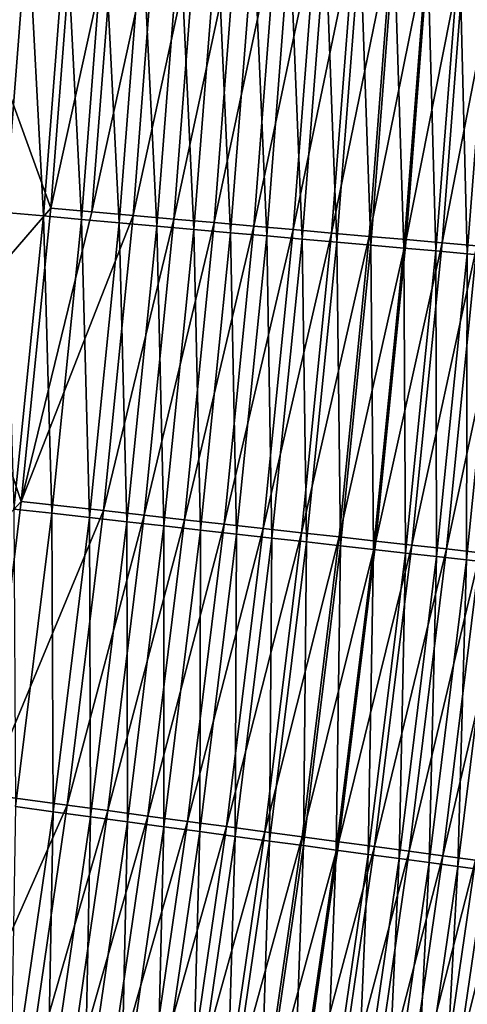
# Model space of a CAD drawing. Header units: metres. Extents: x 0 to 1400, y -1400 to 0.
# Tile 275 of 366: x 1234 to 1252, y -598 to -557. Entities that reach past the tile are written whole.
import ezdxf

# ---------------------------------------------------------------- set-up
doc = ezdxf.new("R2010")
doc.units = ezdxf.units.M

msp = doc.modelspace()

# ---------------------------------------------------------------- linework, layer by layer
at = {"layer": 'None'}
for points in [[(1232.203735, -556.849731, -503.477753), (1232.973145, -544.664795, -503.477753), (1235.947021, -552.230225, -503.316589)], [(1232.209473, -556.840393, -500.477753), (1234.044312, -552.459351, -500.441071), (1232.975708, -544.660522, -500.477753)], [(1232.203735, -556.849731, -503.477753), (1235.947021, -552.230225, -503.316589), (1234.99707, -564.553406, -503.31662)], [(1233.09021, -564.736328, -500.441071), (1234.044312, -552.459351, -500.441071), (1232.209473, -556.840393, -500.477753)], [(1234.689209, -564.878906, -500.329926), (1234.044312, -552.459351, -500.441071), (1233.09021, -564.736328, -500.441071)], [(1234.689209, -564.878906, -500.329926), (1235.64624, -552.564209, -500.329926), (1234.044312, -552.459351, -500.441071)], [(1236.284058, -565.021179, -500.144897), (1235.64624, -552.564209, -500.329926), (1234.689209, -564.878906, -500.329926)], [(1234.99707, -564.553406, -503.31662), (1235.947021, -552.230225, -503.316589), (1237.681763, -552.342346, -503.115417)], [(1234.99707, -564.553406, -503.31662), (1237.681763, -552.342346, -503.115417), (1236.728394, -564.706299, -503.115479)], [(1235.64624, -552.564209, -500.329926), (1236.284058, -565.021179, -500.144897), (1237.244263, -552.668762, -500.144928)], [(1236.728394, -564.706299, -503.115479), (1237.681763, -552.342346, -503.115417), (1239.407715, -552.453857, -502.834778)], [(1236.728394, -564.706299, -503.115479), (1239.407715, -552.453857, -502.834778), (1238.45105, -564.858398, -502.834839)], [(1238.45105, -564.858398, -502.834839), (1239.407715, -552.453857, -502.834778), (1241.120483, -552.564514, -502.475311)], [(1238.45105, -564.858398, -502.834839), (1241.120483, -552.564514, -502.475311), (1240.160645, -565.009338, -502.475372)], [(1240.160645, -565.009338, -502.475372), (1241.120483, -552.564514, -502.475311), (1242.815918, -552.674072, -502.037659)], [(1237.244263, -552.668762, -500.144928), (1236.284058, -565.021179, -500.144897), (1237.87085, -565.162659, -499.886658)], [(1237.87085, -565.162659, -499.886658), (1238.834106, -552.772827, -499.886658), (1237.244263, -552.668762, -500.144928)], [(1239.445557, -565.303101, -499.555786), (1238.834106, -552.772827, -499.886658), (1237.87085, -565.162659, -499.886658)], [(1239.445557, -565.303101, -499.555786), (1240.411987, -552.876099, -499.555817), (1238.834106, -552.772827, -499.886658)], [(1241.004272, -565.442078, -499.152893), (1240.411987, -552.876099, -499.555817), (1239.445557, -565.303101, -499.555786)], [(1240.160645, -565.009338, -502.475372), (1242.815918, -552.674072, -502.037659), (1241.852783, -565.158752, -502.037781)], [(1241.004272, -565.442078, -499.152893), (1241.973755, -552.978333, -499.152924), (1240.411987, -552.876099, -499.555817)], [(1242.542969, -565.579346, -498.678619), (1241.973755, -552.978333, -499.152924), (1241.004272, -565.442078, -499.152893)], [(1241.852783, -565.158752, -502.037781), (1242.815918, -552.674072, -502.037659), (1244.489624, -552.782166, -501.522552)], [(1241.852783, -565.158752, -502.037781), (1244.489624, -552.782166, -501.522552), (1243.523315, -565.306213, -501.522675)], [(1242.542969, -565.579346, -498.678619), (1243.515503, -553.079224, -498.67865), (1241.973755, -552.978333, -499.152924)], [(1243.523315, -565.306213, -501.522675), (1244.489624, -552.782166, -501.522552), (1246.137207, -552.888672, -500.930634)], [(1246.137207, -552.888672, -500.930634), (1245.167725, -565.451416, -500.930756), (1243.523315, -565.306213, -501.522675)], [(1247.754517, -552.993164, -500.262787), (1245.167725, -565.451416, -500.930756), (1246.137207, -552.888672, -500.930634)], [(1244.057739, -565.714417, -498.133575), (1243.515503, -553.079224, -498.67865), (1242.542969, -565.579346, -498.678619)], [(1244.057739, -565.714417, -498.133575), (1245.033203, -553.178589, -498.133606), (1243.515503, -553.079224, -498.67865)], [(1245.5448, -565.847046, -497.518585), (1245.033203, -553.178589, -498.133606), (1244.057739, -565.714417, -498.133575)], [(1245.5448, -565.847046, -497.518585), (1246.523071, -553.276123, -497.518585), (1245.033203, -553.178589, -498.133606)], [(1247.754517, -552.993164, -500.262787), (1246.781982, -565.593994, -500.262939), (1245.167725, -565.451416, -500.930756)], [(1247.000977, -565.976929, -496.835236), (1246.523071, -553.276123, -497.518585), (1245.5448, -565.847046, -497.518585)], [(1247.000977, -565.976929, -496.835236), (1247.982178, -553.371643, -496.835266), (1246.523071, -553.276123, -497.518585)], [(1249.338501, -553.09552, -499.520782), (1246.781982, -565.593994, -500.262939), (1247.754517, -552.993164, -500.262787)], [(1249.338501, -553.09552, -499.520782), (1248.362793, -565.733582, -499.520935), (1246.781982, -565.593994, -500.262939)], [(1247.000977, -565.976929, -496.835236), (1248.423828, -566.103821, -496.085449), (1247.982178, -553.371643, -496.835266)], [(1248.423828, -566.103821, -496.085449), (1249.407715, -553.464966, -496.08548), (1247.982178, -553.371643, -496.835266)], [(1250.885986, -553.195557, -498.706665), (1248.362793, -565.733582, -499.520935), (1249.338501, -553.09552, -499.520782)], [(1250.885986, -553.195557, -498.706665), (1249.907349, -565.869995, -498.706818), (1248.362793, -565.733582, -499.520935)], [(1252.394043, -553.292969, -497.822388), (1249.907349, -565.869995, -498.706818), (1250.885986, -553.195557, -498.706665)], [(1249.907349, -565.869995, -498.706818), (1252.394043, -553.292969, -497.822388), (1251.412598, -566.00293, -497.822571)], [(1251.412598, -566.00293, -497.822571), (1252.394043, -553.292969, -497.822388), (1253.859619, -553.387695, -496.870026)], [(1253.859619, -553.387695, -496.870026), (1252.875366, -566.13208, -496.870209), (1251.412598, -566.00293, -497.822571)], [(1249.810303, -566.227478, -495.271057), (1249.407715, -553.464966, -496.08548), (1248.423828, -566.103821, -496.085449)], [(1249.810303, -566.227478, -495.271057), (1250.796997, -553.555908, -495.271057), (1249.407715, -553.464966, -496.08548)], [(1251.157837, -566.347717, -494.39386), (1250.796997, -553.555908, -495.271057), (1249.810303, -566.227478, -495.271057)], [(1251.157837, -566.347717, -494.39386), (1252.147095, -553.644287, -494.39389), (1250.796997, -553.555908, -495.271057)], [(1252.463501, -566.464172, -493.45578), (1252.147095, -553.644287, -494.39389), (1251.157837, -566.347717, -494.39386)], [(1252.463501, -566.464172, -493.45578), (1253.455444, -553.72998, -493.45578), (1252.147095, -553.644287, -494.39389)], [(1253.724731, -566.57666, -492.458649), (1253.455444, -553.72998, -493.45578), (1252.463501, -566.464172, -493.45578)], [(1231.14978, -569.012939, -503.477753), (1232.203735, -556.849731, -503.477753), (1234.99707, -564.553406, -503.31662)], [(1231.14978, -569.012939, -503.477753), (1234.99707, -564.553406, -503.31662), (1233.764282, -576.862427, -503.31662)], [(1233.764282, -576.862427, -503.31662), (1234.99707, -564.553406, -503.31662), (1236.728394, -564.706299, -503.115479)], [(1233.449707, -577.17865, -500.329895), (1234.689209, -564.878906, -500.329926), (1233.09021, -564.736328, -500.441071)], [(1235.040649, -577.357666, -500.144867), (1234.689209, -564.878906, -500.329926), (1233.449707, -577.17865, -500.329895)], [(1233.764282, -576.862427, -503.31662), (1236.728394, -564.706299, -503.115479), (1238.45105, -564.858398, -502.834839)], [(1233.764282, -576.862427, -503.31662), (1238.45105, -564.858398, -502.834839), (1237.210083, -577.246948, -502.834869)], [(1235.040649, -577.357666, -500.144867), (1236.284058, -565.021179, -500.144897), (1234.689209, -564.878906, -500.329926)], [(1237.210083, -577.246948, -502.834869), (1238.45105, -564.858398, -502.834839), (1240.160645, -565.009338, -502.475372)], [(1236.623535, -577.535767, -499.886597), (1236.284058, -565.021179, -500.144897), (1235.040649, -577.357666, -500.144867)], [(1236.284058, -565.021179, -500.144897), (1236.623535, -577.535767, -499.886597), (1237.87085, -565.162659, -499.886658)], [(1237.87085, -565.162659, -499.886658), (1236.623535, -577.535767, -499.886597), (1238.194458, -577.712524, -499.555695)], [(1237.210083, -577.246948, -502.834869), (1240.160645, -565.009338, -502.475372), (1238.915527, -577.437317, -502.475403)], [(1238.194458, -577.712524, -499.555695), (1239.445557, -565.303101, -499.555786), (1237.87085, -565.162659, -499.886658)], [(1239.74939, -577.887512, -499.152802), (1239.445557, -565.303101, -499.555786), (1238.194458, -577.712524, -499.555695)], [(1238.915527, -577.437317, -502.475403), (1240.160645, -565.009338, -502.475372), (1241.852783, -565.158752, -502.037781)], [(1238.915527, -577.437317, -502.475403), (1241.852783, -565.158752, -502.037781), (1240.603638, -577.625671, -502.037781)], [(1239.74939, -577.887512, -499.152802), (1241.004272, -565.442078, -499.152893), (1239.445557, -565.303101, -499.555786)], [(1240.603638, -577.625671, -502.037781), (1241.852783, -565.158752, -502.037781), (1243.523315, -565.306213, -501.522675)], [(1243.523315, -565.306213, -501.522675), (1242.27002, -577.811646, -501.522675), (1240.603638, -577.625671, -502.037781)], [(1245.167725, -565.451416, -500.930756), (1242.27002, -577.811646, -501.522675), (1243.523315, -565.306213, -501.522675)], [(1241.284424, -578.060242, -498.678497), (1241.004272, -565.442078, -499.152893), (1239.74939, -577.887512, -499.152802)], [(1241.284424, -578.060242, -498.678497), (1242.542969, -565.579346, -498.678619), (1241.004272, -565.442078, -499.152893)], [(1242.79541, -578.230286, -498.133392), (1242.542969, -565.579346, -498.678619), (1241.284424, -578.060242, -498.678497)], [(1245.167725, -565.451416, -500.930756), (1243.9104, -577.994751, -500.930725), (1242.27002, -577.811646, -501.522675)], [(1242.79541, -578.230286, -498.133392), (1244.057739, -565.714417, -498.133575), (1242.542969, -565.579346, -498.678619)], [(1244.278809, -578.397217, -497.518372), (1244.057739, -565.714417, -498.133575), (1242.79541, -578.230286, -498.133392)], [(1246.781982, -565.593994, -500.262939), (1243.9104, -577.994751, -500.930725), (1245.167725, -565.451416, -500.930756)], [(1246.781982, -565.593994, -500.262939), (1245.520874, -578.1745, -500.262878), (1243.9104, -577.994751, -500.930725)], [(1244.278809, -578.397217, -497.518372), (1245.5448, -565.847046, -497.518585), (1244.057739, -565.714417, -498.133575)], [(1248.362793, -565.733582, -499.520935), (1245.520874, -578.1745, -500.262878), (1246.781982, -565.593994, -500.262939)], [(1248.362793, -565.733582, -499.520935), (1247.0979, -578.350464, -499.520874), (1245.520874, -578.1745, -500.262878)], [(1249.907349, -565.869995, -498.706818), (1247.0979, -578.350464, -499.520874), (1248.362793, -565.733582, -499.520935)], [(1245.731445, -578.56073, -496.834991), (1245.5448, -565.847046, -497.518585), (1244.278809, -578.397217, -497.518372)], [(1245.731445, -578.56073, -496.834991), (1247.000977, -565.976929, -496.835236), (1245.5448, -565.847046, -497.518585)], [(1245.731445, -578.56073, -496.834991), (1247.150757, -578.720459, -496.085175), (1247.000977, -565.976929, -496.835236)], [(1247.150757, -578.720459, -496.085175), (1248.423828, -566.103821, -496.085449), (1247.000977, -565.976929, -496.835236)], [(1247.0979, -578.350464, -499.520874), (1249.907349, -565.869995, -498.706818), (1248.638672, -578.522461, -498.706696)], [(1248.533936, -578.876099, -495.270721), (1248.423828, -566.103821, -496.085449), (1247.150757, -578.720459, -496.085175)], [(1248.533936, -578.876099, -495.270721), (1249.810303, -566.227478, -495.271057), (1248.423828, -566.103821, -496.085449)], [(1248.638672, -578.522461, -498.706696), (1249.907349, -565.869995, -498.706818), (1251.412598, -566.00293, -497.822571)], [(1251.412598, -566.00293, -497.822571), (1250.140259, -578.690063, -497.822418), (1248.638672, -578.522461, -498.706696)], [(1252.875366, -566.13208, -496.870209), (1250.140259, -578.690063, -497.822418), (1251.412598, -566.00293, -497.822571)], [(1250.140259, -578.690063, -497.822418), (1252.875366, -566.13208, -496.870209), (1251.599609, -578.852966, -496.870026)], [(1251.599609, -578.852966, -496.870026), (1252.875366, -566.13208, -496.870209), (1254.292847, -566.257263, -495.851746)], [(1249.878052, -579.027405, -494.393494), (1249.810303, -566.227478, -495.271057), (1248.533936, -578.876099, -495.270721)], [(1249.878052, -579.027405, -494.393494), (1251.157837, -566.347717, -494.39386), (1249.810303, -566.227478, -495.271057)], [(1251.180664, -579.174011, -493.455383), (1251.157837, -566.347717, -494.39386), (1249.878052, -579.027405, -494.393494)], [(1251.180664, -579.174011, -493.455383), (1252.463501, -566.464172, -493.45578), (1251.157837, -566.347717, -494.39386)], [(1252.438721, -579.315613, -492.45816), (1252.463501, -566.464172, -493.45578), (1251.180664, -579.174011, -493.455383)], [(1251.599609, -578.852966, -496.870026), (1254.292847, -566.257263, -495.851746), (1253.013672, -579.010803, -495.851501)], [(1252.438721, -579.315613, -492.45816), (1253.724731, -566.57666, -492.458649), (1252.463501, -566.464172, -493.45578)], [(1253.649658, -579.451904, -491.403748), (1253.724731, -566.57666, -492.458649), (1252.438721, -579.315613, -492.45816)], [(1229.818481, -581.148193, -503.477753), (1231.14978, -569.012939, -503.477753), (1233.764282, -576.862427, -503.31662)], [(1229.818481, -581.148193, -503.477753), (1233.764282, -576.862427, -503.31662), (1232.255493, -589.148315, -503.31665)], [(1232.255493, -589.148315, -503.31665), (1233.764282, -576.862427, -503.31662), (1237.210083, -577.246948, -502.834869)], [(1232.255493, -589.148315, -503.31665), (1237.210083, -577.246948, -502.834869), (1235.691284, -589.610657, -502.834839)], [(1233.521118, -589.669373, -500.144806), (1235.040649, -577.357666, -500.144867), (1233.449707, -577.17865, -500.329895)], [(1235.099365, -589.883301, -499.886475), (1235.040649, -577.357666, -500.144867), (1233.521118, -589.669373, -500.144806)], [(1235.099365, -589.883301, -499.886475), (1236.623535, -577.535767, -499.886597), (1235.040649, -577.357666, -500.144867)], [(1235.691284, -589.610657, -502.834839), (1237.210083, -577.246948, -502.834869), (1238.915527, -577.437317, -502.475403)], [(1236.665771, -590.095581, -499.555542), (1236.623535, -577.535767, -499.886597), (1235.099365, -589.883301, -499.886475)], [(1235.691284, -589.610657, -502.834839), (1238.915527, -577.437317, -502.475403), (1237.391968, -589.839478, -502.475342)], [(1236.623535, -577.535767, -499.886597), (1236.665771, -590.095581, -499.555542), (1238.194458, -577.712524, -499.555695)], [(1238.194458, -577.712524, -499.555695), (1236.665771, -590.095581, -499.555542), (1238.216187, -590.305664, -499.152588)], [(1237.391968, -589.839478, -502.475342), (1238.915527, -577.437317, -502.475403), (1240.603638, -577.625671, -502.037781)], [(1240.603638, -577.625671, -502.037781), (1239.075195, -590.065979, -502.037689), (1237.391968, -589.839478, -502.475342)], [(1238.216187, -590.305664, -499.152588), (1239.74939, -577.887512, -499.152802), (1238.194458, -577.712524, -499.555695)], [(1242.27002, -577.811646, -501.522675), (1239.075195, -590.065979, -502.037689), (1240.603638, -577.625671, -502.037781)], [(1239.746704, -590.513123, -498.678223), (1239.74939, -577.887512, -499.152802), (1238.216187, -590.305664, -499.152588)], [(1242.27002, -577.811646, -501.522675), (1240.736816, -590.289551, -501.522522), (1239.075195, -590.065979, -502.037689)], [(1239.746704, -590.513123, -498.678223), (1241.284424, -578.060242, -498.678497), (1239.74939, -577.887512, -499.152802)], [(1241.253418, -590.717346, -498.133087), (1241.284424, -578.060242, -498.678497), (1239.746704, -590.513123, -498.678223)], [(1243.9104, -577.994751, -500.930725), (1240.736816, -590.289551, -501.522522), (1242.27002, -577.811646, -501.522675)], [(1243.9104, -577.994751, -500.930725), (1242.372559, -590.509644, -500.930542), (1240.736816, -590.289551, -501.522522)], [(1241.253418, -590.717346, -498.133087), (1242.79541, -578.230286, -498.133392), (1241.284424, -578.060242, -498.678497)], [(1245.520874, -578.1745, -500.262878), (1242.372559, -590.509644, -500.930542), (1243.9104, -577.994751, -500.930725)], [(1245.520874, -578.1745, -500.262878), (1243.978394, -590.725708, -500.262634), (1242.372559, -590.509644, -500.930542)], [(1247.0979, -578.350464, -499.520874), (1243.978394, -590.725708, -500.262634), (1245.520874, -578.1745, -500.262878)], [(1242.732422, -590.917786, -497.517975), (1242.79541, -578.230286, -498.133392), (1241.253418, -590.717346, -498.133087)], [(1242.732422, -590.917786, -497.517975), (1244.278809, -578.397217, -497.518372), (1242.79541, -578.230286, -498.133392)], [(1244.180908, -591.114136, -496.834534), (1244.278809, -578.397217, -497.518372), (1242.732422, -590.917786, -497.517975)], [(1243.978394, -590.725708, -500.262634), (1247.0979, -578.350464, -499.520874), (1245.550903, -590.937317, -499.520538)], [(1244.180908, -591.114136, -496.834534), (1245.731445, -578.56073, -496.834991), (1244.278809, -578.397217, -497.518372)], [(1244.180908, -591.114136, -496.834534), (1245.596069, -591.305908, -496.084595), (1245.731445, -578.56073, -496.834991)], [(1245.550903, -590.937317, -499.520538), (1247.0979, -578.350464, -499.520874), (1248.638672, -578.522461, -498.706696)], [(1248.638672, -578.522461, -498.706696), (1247.08728, -591.144043, -498.706299), (1245.550903, -590.937317, -499.520538)], [(1245.596069, -591.305908, -496.084595), (1247.150757, -578.720459, -496.085175), (1245.731445, -578.56073, -496.834991)], [(1250.140259, -578.690063, -497.822418), (1247.08728, -591.144043, -498.706299), (1248.638672, -578.522461, -498.706696)], [(1246.975098, -591.492859, -495.270081), (1247.150757, -578.720459, -496.085175), (1245.596069, -591.305908, -496.084595)], [(1246.975098, -591.492859, -495.270081), (1248.533936, -578.876099, -495.270721), (1247.150757, -578.720459, -496.085175)], [(1248.31543, -591.6745, -494.392761), (1248.533936, -578.876099, -495.270721), (1246.975098, -591.492859, -495.270081)], [(1247.08728, -591.144043, -498.706299), (1250.140259, -578.690063, -497.822418), (1248.584595, -591.34552, -497.82193)], [(1248.31543, -591.6745, -494.392761), (1249.878052, -579.027405, -494.393494), (1248.533936, -578.876099, -495.270721)], [(1248.584595, -591.34552, -497.82193), (1250.140259, -578.690063, -497.822418), (1251.599609, -578.852966, -496.870026)], [(1248.584595, -591.34552, -497.82193), (1251.599609, -578.852966, -496.870026), (1250.039673, -591.541382, -496.869446)], [(1250.039673, -591.541382, -496.869446), (1251.599609, -578.852966, -496.870026), (1253.013672, -579.010803, -495.851501)], [(1250.039673, -591.541382, -496.869446), (1253.013672, -579.010803, -495.851501), (1251.449707, -591.731079, -495.8508)], [(1251.449707, -591.731079, -495.8508), (1253.013672, -579.010803, -495.851501), (1254.379517, -579.163269, -494.76886)], [(1249.614136, -591.850525, -493.454529), (1249.878052, -579.027405, -494.393494), (1248.31543, -591.6745, -494.392761)], [(1249.614136, -591.850525, -493.454529), (1251.180664, -579.174011, -493.455383), (1249.878052, -579.027405, -494.393494)], [(1250.868652, -592.020569, -492.457214), (1251.180664, -579.174011, -493.455383), (1249.614136, -591.850525, -493.454529)], [(1250.868652, -592.020569, -492.457214), (1252.438721, -579.315613, -492.45816), (1251.180664, -579.174011, -493.455383)], [(1252.07605, -592.184265, -491.40271), (1252.438721, -579.315613, -492.45816), (1250.868652, -592.020569, -492.457214)], [(1251.449707, -591.731079, -495.8508), (1254.379517, -579.163269, -494.76886), (1252.811646, -591.914368, -494.768066)], [(1252.07605, -592.184265, -491.40271), (1253.649658, -579.451904, -491.403748), (1252.438721, -579.315613, -492.45816)], [(1253.233765, -592.341187, -490.292938), (1253.649658, -579.451904, -491.403748), (1252.07605, -592.184265, -491.40271)], [(1230.477173, -601.402161, -503.31662), (1232.255493, -589.148315, -503.31665), (1235.691284, -589.610657, -502.834839)], [(1230.477173, -601.402161, -503.31662), (1235.691284, -589.610657, -502.834839), (1233.901855, -601.94043, -502.834778)], [(1233.305176, -602.196228, -499.886322), (1235.099365, -589.883301, -499.886475), (1233.521118, -589.669373, -500.144806)], [(1233.901855, -601.94043, -502.834778), (1235.691284, -589.610657, -502.834839), (1237.391968, -589.839478, -502.475342)], [(1234.866333, -602.443237, -499.555328), (1235.099365, -589.883301, -499.886475), (1233.305176, -602.196228, -499.886322)], [(1237.391968, -589.839478, -502.475342), (1235.596802, -602.206848, -502.47522), (1233.901855, -601.94043, -502.834778)], [(1234.866333, -602.443237, -499.555328), (1236.665771, -590.095581, -499.555542), (1235.099365, -589.883301, -499.886475)], [(1236.411621, -602.687683, -499.152283), (1236.665771, -590.095581, -499.555542), (1234.866333, -602.443237, -499.555328)], [(1239.075195, -590.065979, -502.037689), (1235.596802, -602.206848, -502.47522), (1237.391968, -589.839478, -502.475342)], [(1239.075195, -590.065979, -502.037689), (1237.274536, -602.470581, -502.037506), (1235.596802, -602.206848, -502.47522)], [(1236.665771, -590.095581, -499.555542), (1236.411621, -602.687683, -499.152283), (1238.216187, -590.305664, -499.152588)], [(1240.736816, -590.289551, -501.522522), (1237.274536, -602.470581, -502.037506), (1239.075195, -590.065979, -502.037689)], [(1238.216187, -590.305664, -499.152588), (1236.411621, -602.687683, -499.152283), (1237.937012, -602.929016, -498.677826)], [(1240.736816, -590.289551, -501.522522), (1238.930786, -602.730896, -501.522278), (1237.274536, -602.470581, -502.037506)], [(1237.937012, -602.929016, -498.677826), (1239.746704, -590.513123, -498.678223), (1238.216187, -590.305664, -499.152588)], [(1239.438721, -603.166626, -498.132568), (1239.746704, -590.513123, -498.678223), (1237.937012, -602.929016, -498.677826)], [(1242.372559, -590.509644, -500.930542), (1238.930786, -602.730896, -501.522278), (1240.736816, -590.289551, -501.522522)], [(1242.372559, -590.509644, -500.930542), (1240.561157, -602.987183, -500.930206), (1238.930786, -602.730896, -501.522278)], [(1239.438721, -603.166626, -498.132568), (1241.253418, -590.717346, -498.133087), (1239.746704, -590.513123, -498.678223)], [(1243.978394, -590.725708, -500.262634), (1240.561157, -602.987183, -500.930206), (1242.372559, -590.509644, -500.930542)], [(1240.912842, -603.399841, -497.517365), (1241.253418, -590.717346, -498.133087), (1239.438721, -603.166626, -498.132568)], [(1240.561157, -602.987183, -500.930206), (1243.978394, -590.725708, -500.262634), (1242.161743, -603.23877, -500.262177)], [(1240.912842, -603.399841, -497.517365), (1242.732422, -590.917786, -497.517975), (1241.253418, -590.717346, -498.133087)], [(1242.356567, -603.628235, -496.833801), (1242.732422, -590.917786, -497.517975), (1240.912842, -603.399841, -497.517365)], [(1242.161743, -603.23877, -500.262177), (1243.978394, -590.725708, -500.262634), (1245.550903, -590.937317, -499.520538)], [(1245.550903, -590.937317, -499.520538), (1243.729126, -603.485168, -499.519958), (1242.161743, -603.23877, -500.262177)], [(1242.356567, -603.628235, -496.833801), (1244.180908, -591.114136, -496.834534), (1242.732422, -590.917786, -497.517975)], [(1247.08728, -591.144043, -498.706299), (1243.729126, -603.485168, -499.519958), (1245.550903, -590.937317, -499.520538)], [(1242.356567, -603.628235, -496.833801), (1243.766968, -603.851379, -496.08374), (1244.180908, -591.114136, -496.834534)], [(1243.729126, -603.485168, -499.519958), (1247.08728, -591.144043, -498.706299), (1245.260498, -603.725891, -498.705597)], [(1243.766968, -603.851379, -496.08374), (1245.596069, -591.305908, -496.084595), (1244.180908, -591.114136, -496.834534)], [(1245.141479, -604.068848, -495.269073), (1245.596069, -591.305908, -496.084595), (1243.766968, -603.851379, -496.08374)], [(1245.141479, -604.068848, -495.269073), (1246.975098, -591.492859, -495.270081), (1245.596069, -591.305908, -496.084595)], [(1245.260498, -603.725891, -498.705597), (1247.08728, -591.144043, -498.706299), (1248.584595, -591.34552, -497.82193)], [(1245.260498, -603.725891, -498.705597), (1248.584595, -591.34552, -497.82193), (1246.752808, -603.960449, -497.821075)], [(1246.752808, -603.960449, -497.821075), (1248.584595, -591.34552, -497.82193), (1250.039673, -591.541382, -496.869446)], [(1246.477295, -604.280151, -494.391602), (1246.975098, -591.492859, -495.270081), (1245.141479, -604.068848, -495.269073)], [(1246.477295, -604.280151, -494.391602), (1248.31543, -591.6745, -494.392761), (1246.975098, -591.492859, -495.270081)], [(1247.771729, -604.484985, -493.453217), (1248.31543, -591.6745, -494.392761), (1246.477295, -604.280151, -494.391602)], [(1246.752808, -603.960449, -497.821075), (1250.039673, -591.541382, -496.869446), (1248.203125, -604.188416, -496.868439)], [(1247.771729, -604.484985, -493.453217), (1249.614136, -591.850525, -493.454529), (1248.31543, -591.6745, -494.392761)], [(1248.203125, -604.188416, -496.868439), (1250.039673, -591.541382, -496.869446), (1251.449707, -591.731079, -495.8508)], [(1248.203125, -604.188416, -496.868439), (1251.449707, -591.731079, -495.8508), (1249.608521, -604.409363, -495.84964)], [(1249.608521, -604.409363, -495.84964), (1251.449707, -591.731079, -495.8508), (1252.811646, -591.914368, -494.768066)], [(1249.021851, -604.6828, -492.45578), (1249.614136, -591.850525, -493.454529), (1247.771729, -604.484985, -493.453217)], [(1249.021851, -604.6828, -492.45578), (1250.868652, -592.020569, -492.457214), (1249.614136, -591.850525, -493.454529)], [(1250.22522, -604.873169, -491.401093), (1250.868652, -592.020569, -492.457214), (1249.021851, -604.6828, -492.45578)], [(1252.811646, -591.914368, -494.768066), (1250.965942, -604.622742, -494.766754), (1249.608521, -604.409363, -495.84964)], [(1250.22522, -604.873169, -491.401093), (1252.07605, -592.184265, -491.40271), (1250.868652, -592.020569, -492.457214)], [(1251.379028, -605.055725, -490.291168), (1252.07605, -592.184265, -491.40271), (1250.22522, -604.873169, -491.401093)], [(1254.122437, -592.09082, -493.62323), (1250.965942, -604.622742, -494.766754), (1252.811646, -591.914368, -494.768066)], [(1254.122437, -592.09082, -493.62323), (1252.272461, -604.828125, -493.621735), (1250.965942, -604.622742, -494.766754)], [(1251.379028, -605.055725, -490.291168), (1253.233765, -592.341187, -490.292938), (1252.07605, -592.184265, -491.40271)], [(1255.379395, -592.259949, -492.418427), (1252.272461, -604.828125, -493.621735), (1254.122437, -592.09082, -493.62323)], [(1252.481201, -605.230103, -489.128418), (1253.233765, -592.341187, -490.292938), (1251.379028, -605.055725, -490.291168)], [(1255.379395, -592.259949, -492.418427), (1253.525269, -605.025024, -492.416748), (1252.272461, -604.828125, -493.621735)]]:
    msp.add_3dface(points, dxfattribs=at)
at = {"layer": 'None0'}
for points in [[(1294.119019, -124.129761, -541.977783), (1150.81958, -781.702271, -541.977783), (1274.459961, -120.453018, -541.977783)], [(1274.459961, -120.453018, -521.977783), (1274.459961, -120.453018, -541.977783), (1150.81958, -781.702271, -521.977783)], [(1274.459961, -120.453018, -541.977783), (1150.81958, -781.702271, -541.977783), (1150.81958, -781.702271, -521.977783)], [(1150.81958, -781.702271, -521.977783), (1294.119019, -124.129761, -521.977783), (1274.459961, -120.453018, -521.977783)], [(1294.119019, -124.129761, -541.977783), (1170.478882, -785.378174, -541.977783), (1150.81958, -781.702271, -541.977783)], [(1170.478882, -785.378174, -521.977783), (1294.119019, -124.129761, -521.977783), (1150.81958, -781.702271, -521.977783)], [(1170.478882, -785.378174, -521.977783), (1170.478882, -785.378174, -541.977783), (1294.119019, -124.129761, -521.977783)], [(1170.478882, -785.378174, -541.977783), (1294.119019, -124.129761, -541.977783), (1294.119019, -124.129761, -521.977783)]]:
    msp.add_3dface(points, dxfattribs=at)

doc.saveas('drawing.dxf')
